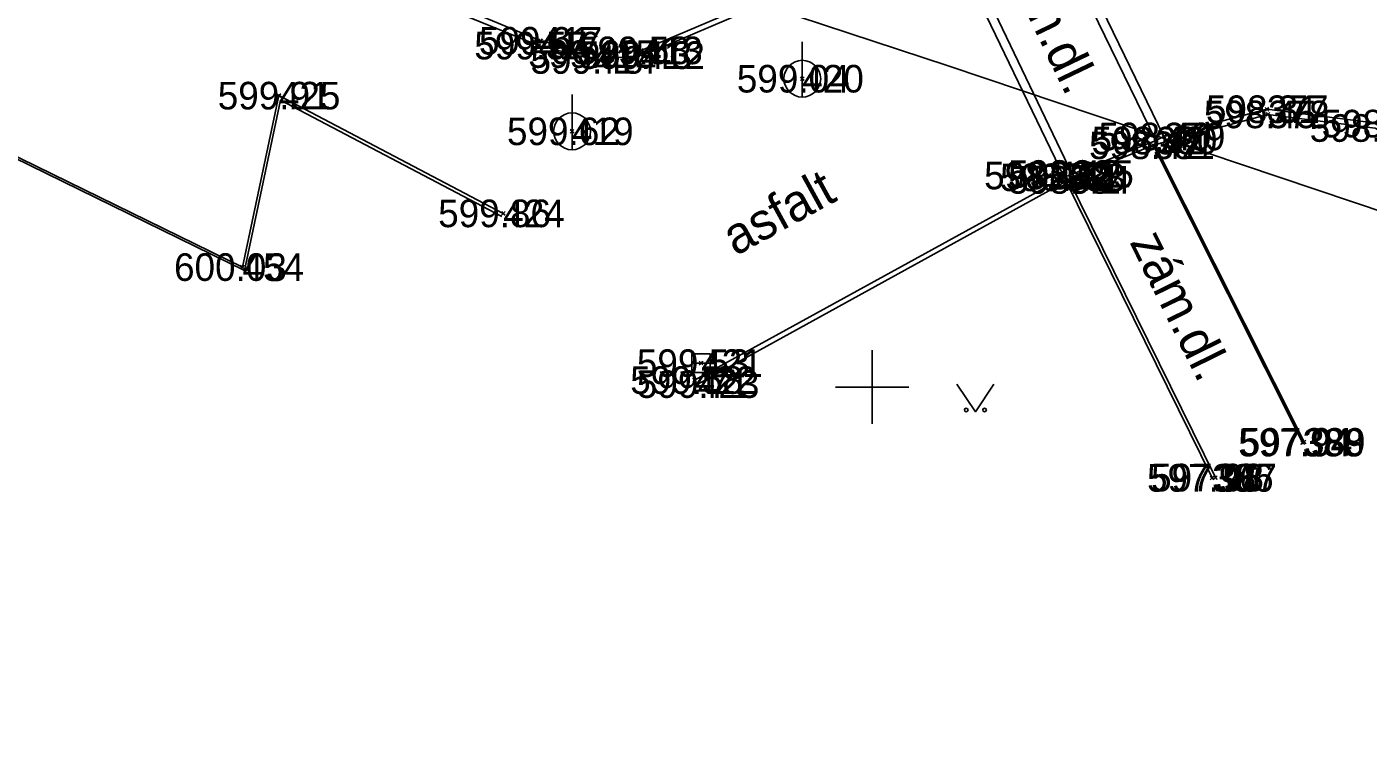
# Model space of a CAD drawing. Extents: x -844765 to -843273, y -997542 to -995529.
# Drawn here: x -843472.98 to -843436.52, y -997360.03 to -997340.21 of the extents above; entities that cross this region are included whole.
import ezdxf

# ---------------------------------------------------------------- set-up
doc = ezdxf.new("R2010")
doc.units = 0
for name, color, linetype in [('Betonový strop', 7, 'Continuous'), ('Dno', 7, 'Continuous'), ('Doplněk polohopisu', 7, 'Continuous'), ('Osa', 7, 'Continuous'), ('Rámeček', 7, 'Continuous'), ('Sítě podzemní nerozlišené', 7, 'Continuous'), ('Výška', 7, 'Continuous'), ('Číslo bodu', 7, 'Continuous'), ('Řezy', 7, 'Continuous')]:
    doc.layers.add(name, color=color, linetype=linetype)

msp = doc.modelspace()

# ---------------------------------------------------------------- linework, layer by layer
at = {"layer": 'Betonový strop'}
for p, q in [((-843445.79, -997336.09), (-843442.29, -997343.3)), ((-843442.07, -997343.19), (-843445.58, -997335.95)), ((-843444.78, -997344.3), (-843448.09, -997337.44)), ((-843447.87, -997337.31), (-843444.56, -997344.21)), ((-843480.094, -997340.463), (-843467.068, -997346.83)), ((-843467.068, -997346.83), (-843466.086, -997342.206)), ((-843466.086, -997342.206), (-843460.071, -997345.362)), ((-843442.36, -997343.43), (-843438.3, -997351.51)), ((-843438.26, -997351.49), (-843442.316, -997343.418)), ((-843440.76, -997352.47), (-843444.725, -997344.411)), ((-843444.65, -997344.37), (-843440.67, -997352.46))]:
    msp.add_line(p, q, dxfattribs=at)
for points in [[(-843501.07, -997317.57), (-843499.64, -997327.07), (-843496.59, -997332.27), (-843480.07, -997340.41), (-843467.12, -997346.74), (-843466.13, -997342.08), (-843460.03, -997345.28)], [(-843491.7, -997319.35), (-843489.38, -997320.51), (-843475.23, -997327.6), (-843461.31, -997334.6), (-843464.26, -997338.52), (-843462.78, -997339.2), (-843461.28, -997339.82), (-843459.07, -997340.72), (-843457.54, -997341.11), (-843456.22, -997340.98), (-843451.64, -997339.02), (-843448.09, -997337.44), (-843447.87, -997337.31), (-843445.79, -997336.09), (-843445.58, -997335.95), (-843444.36, -997335), (-843442.97, -997333.39)], [(-843491.62, -997319.23), (-843489.19, -997320.42), (-843475.16, -997327.46), (-843461.11, -997334.55), (-843464.02, -997338.47), (-843462.72, -997339.09), (-843461.11, -997339.72), (-843459.01, -997340.59), (-843457.55, -997340.95), (-843456.28, -997340.85), (-843451.67, -997338.89), (-843448.06, -997337.28), (-843445.91, -997336.02), (-843444.44, -997334.87), (-843443.07, -997333.35)], [(-843454.83, -997349.81), (-843444.78, -997344.3), (-843444.56, -997344.21), (-843442.29, -997343.3), (-843442.07, -997343.19), (-843439.27, -997342.45), (-843436.23, -997342.84), (-843433.63, -997344.32), (-843431.17, -997345.96), (-843428.46, -997347.27), (-843425.8, -997348.71), (-843422.57, -997351.03), (-843420.81, -997353.55), (-843419.57, -997356.31), (-843419.54, -997356.54), (-843418.65, -997358.89), (-843418.55, -997359.09)], [(-843418.66, -997359.23), (-843419.77, -997356.27), (-843420.94, -997353.64), (-843422.65, -997351.14), (-843425.89, -997348.86), (-843428.5, -997347.39), (-843431.22, -997346.08), (-843433.73, -997344.44), (-843436.33, -997342.96), (-843439.24, -997342.59), (-843442.36, -997343.43), (-843444.65, -997344.37), (-843454.74, -997349.92)]]:
    msp.add_lwpolyline(points, dxfattribs=at)
at = {"layer": 'Dno'}
msp.add_lwpolyline([(-843447.694, -997349.923), (-843447.194, -997350.673), (-843446.694, -997349.923)], dxfattribs=at)
for centre in [(-843447.444, -997350.623), (-843446.944, -997350.623)]:
    msp.add_circle(centre, 0.05, dxfattribs=at)
at = {"layer": 'Doplněk polohopisu'}
for p, q in [((-843451.9, -997342.12), (-843451.9, -997340.62)), ((-843458.16, -997343.55), (-843458.16, -997342.05)), ((-843445.44, -997344.25), (-843444.94, -997344.25)), ((-843454.9, -997349.35), (-843454.4, -997349.35))]:
    msp.add_line(p, q, dxfattribs=at)
for points in [[(-843445.44, -997344.5), (-843444.94, -997344.5), (-843444.94, -997344), (-843445.44, -997344)], [(-843454.9, -997349.6), (-843454.4, -997349.6), (-843454.4, -997349.1), (-843454.9, -997349.1)]]:
    msp.add_lwpolyline(points, close=True, dxfattribs=at)
for centre in [(-843451.9, -997341.62), (-843458.16, -997343.05)]:
    msp.add_circle(centre, 0.5, dxfattribs=at)
at = {"layer": 'Osa'}
msp.add_lwpolyline([(-843361.41, -997525.395), (-843362.635, -997520.015), (-843367.895, -997475.79), (-843371.92, -997453.18), (-843393.72, -997362.81), (-843394.265, -997361.8), (-843395.735, -997360.23), (-843405.12, -997356.145), (-843414.51, -997352.845), (-843426.28, -997348.668), (-843434.95, -997345.635), (-843447.93, -997341.273), (-843467.555, -997334.81), (-843481.31, -997330.35), (-843488.74, -997327.355), (-843502.42, -997320.345)], dxfattribs=at)
at = {"layer": 'Rámeček'}
for p, q in [((-843450, -997349), (-843450, -997351)), ((-843449, -997350), (-843451, -997350))]:
    msp.add_line(p, q, dxfattribs=at)
at = {"layer": 'Sítě podzemní nerozlišené'}
for p, q in [((-843459.01, -997340.59), (-843459.06, -997340.54)), ((-843459.01, -997340.59), (-843458.96, -997340.54)), ((-843459.07, -997340.72), (-843459.12, -997340.67)), ((-843459.07, -997340.72), (-843459.12, -997340.77)), ((-843459.07, -997340.72), (-843459.02, -997340.67)), ((-843459.07, -997340.72), (-843459.02, -997340.77)), ((-843459.01, -997340.59), (-843459.06, -997340.64)), ((-843459.01, -997340.59), (-843458.96, -997340.64)), ((-843457.55, -997340.95), (-843457.6, -997340.9)), ((-843457.55, -997340.95), (-843457.5, -997340.9)), ((-843456.28, -997340.85), (-843456.33, -997340.8)), ((-843456.28, -997340.85), (-843456.33, -997340.9)), ((-843456.28, -997340.85), (-843456.23, -997340.8)), ((-843456.28, -997340.85), (-843456.23, -997340.9)), ((-843456.22, -997340.98), (-843456.27, -997340.93)), ((-843456.22, -997340.98), (-843456.17, -997340.93)), ((-843457.55, -997340.95), (-843457.6, -997341)), ((-843457.54, -997341.11), (-843457.59, -997341.06)), ((-843457.54, -997341.11), (-843457.59, -997341.16)), ((-843457.55, -997340.95), (-843457.5, -997341)), ((-843457.54, -997341.11), (-843457.49, -997341.06)), ((-843457.54, -997341.11), (-843457.49, -997341.16)), ((-843456.22, -997340.98), (-843456.27, -997341.03)), ((-843456.22, -997340.98), (-843456.17, -997341.03)), ((-843451.9, -997341.62), (-843451.95, -997341.57)), ((-843451.9, -997341.62), (-843451.95, -997341.67)), ((-843451.9, -997341.62), (-843451.85, -997341.57)), ((-843451.9, -997341.62), (-843451.85, -997341.67)), ((-843466.13, -997342.08), (-843466.18, -997342.03)), ((-843466.13, -997342.08), (-843466.08, -997342.03)), ((-843466.13, -997342.08), (-843466.18, -997342.13)), ((-843466.13, -997342.08), (-843466.08, -997342.13)), ((-843439.27, -997342.45), (-843439.32, -997342.4)), ((-843439.27, -997342.45), (-843439.32, -997342.5)), ((-843439.24, -997342.59), (-843439.29, -997342.54)), ((-843439.24, -997342.59), (-843439.29, -997342.64)), ((-843439.27, -997342.45), (-843439.22, -997342.4)), ((-843439.27, -997342.45), (-843439.22, -997342.5)), ((-843439.24, -997342.59), (-843439.19, -997342.54)), ((-843439.24, -997342.59), (-843439.19, -997342.64)), ((-843458.16, -997343.05), (-843458.21, -997343)), ((-843458.16, -997343.05), (-843458.21, -997343.1)), ((-843458.16, -997343.05), (-843458.11, -997343)), ((-843458.16, -997343.05), (-843458.11, -997343.1)), ((-843442.36, -997343.43), (-843442.41, -997343.38)), ((-843442.36, -997343.43), (-843442.41, -997343.48)), ((-843442.36, -997343.43), (-843442.31, -997343.38)), ((-843442.36, -997343.43), (-843442.31, -997343.48)), ((-843442.29, -997343.3), (-843442.34, -997343.25)), ((-843442.29, -997343.3), (-843442.34, -997343.35)), ((-843442.29, -997343.3), (-843442.24, -997343.25)), ((-843442.29, -997343.3), (-843442.24, -997343.35)), ((-843442.07, -997343.19), (-843442.12, -997343.14)), ((-843442.07, -997343.19), (-843442.12, -997343.24)), ((-843442.07, -997343.19), (-843442.02, -997343.14)), ((-843442.07, -997343.19), (-843442.02, -997343.24)), ((-843445.19, -997344.25), (-843445.24, -997344.2)), ((-843445.19, -997344.25), (-843445.14, -997344.2)), ((-843444.56, -997344.21), (-843444.61, -997344.16)), ((-843444.56, -997344.21), (-843444.61, -997344.26)), ((-843444.56, -997344.21), (-843444.51, -997344.16)), ((-843444.56, -997344.21), (-843444.51, -997344.26)), ((-843445.19, -997344.25), (-843445.24, -997344.3)), ((-843445.19, -997344.25), (-843445.14, -997344.3)), ((-843444.78, -997344.3), (-843444.83, -997344.25)), ((-843444.78, -997344.3), (-843444.83, -997344.35)), ((-843444.78, -997344.3), (-843444.73, -997344.25)), ((-843444.78, -997344.3), (-843444.73, -997344.35)), ((-843444.65, -997344.37), (-843444.7, -997344.32)), ((-843444.65, -997344.37), (-843444.7, -997344.42)), ((-843444.65, -997344.37), (-843444.6, -997344.32)), ((-843444.65, -997344.37), (-843444.6, -997344.42)), ((-843460.03, -997345.28), (-843460.08, -997345.23)), ((-843460.03, -997345.28), (-843460.08, -997345.33)), ((-843460.03, -997345.28), (-843459.98, -997345.23)), ((-843460.03, -997345.28), (-843459.98, -997345.33)), ((-843467.12, -997346.74), (-843467.17, -997346.69)), ((-843467.12, -997346.74), (-843467.17, -997346.79)), ((-843467.12, -997346.74), (-843467.07, -997346.69)), ((-843467.12, -997346.74), (-843467.07, -997346.79)), ((-843454.65, -997349.35), (-843454.7, -997349.3)), ((-843454.65, -997349.35), (-843454.6, -997349.3)), ((-843454.65, -997349.35), (-843454.7, -997349.4)), ((-843454.65, -997349.35), (-843454.6, -997349.4)), ((-843454.83, -997349.81), (-843454.88, -997349.76)), ((-843454.83, -997349.81), (-843454.88, -997349.86)), ((-843454.83, -997349.81), (-843454.78, -997349.76)), ((-843454.83, -997349.81), (-843454.78, -997349.86)), ((-843454.74, -997349.92), (-843454.79, -997349.87)), ((-843454.74, -997349.92), (-843454.79, -997349.97)), ((-843454.74, -997349.92), (-843454.69, -997349.87)), ((-843454.74, -997349.92), (-843454.69, -997349.97)), ((-843438.3, -997351.51), (-843438.35, -997351.46)), ((-843438.3, -997351.51), (-843438.35, -997351.56)), ((-843438.26, -997351.49), (-843438.31, -997351.44)), ((-843438.26, -997351.49), (-843438.31, -997351.54)), ((-843438.3, -997351.51), (-843438.25, -997351.46)), ((-843438.3, -997351.51), (-843438.25, -997351.56)), ((-843438.26, -997351.49), (-843438.21, -997351.44)), ((-843438.26, -997351.49), (-843438.21, -997351.54)), ((-843440.76, -997352.47), (-843440.81, -997352.42)), ((-843440.76, -997352.47), (-843440.81, -997352.52)), ((-843440.76, -997352.47), (-843440.71, -997352.42)), ((-843440.76, -997352.47), (-843440.71, -997352.52)), ((-843440.67, -997352.46), (-843440.72, -997352.41)), ((-843440.67, -997352.46), (-843440.72, -997352.51)), ((-843440.67, -997352.46), (-843440.62, -997352.41)), ((-843440.67, -997352.46), (-843440.62, -997352.51))]:
    msp.add_line(p, q, dxfattribs=at)

# ---------------------------------------------------------------- texts
at = {"layer": 'Výška'}
for s, rotation, p in [('zám.dl.', 295.6275, (-843446.574, -997338.244)), ('asfalt', 28.7341, (-843453.716, -997346.45)), ('zám.dl.', 296.1956, (-843443.012, -997346.059))]:
    msp.add_text(s, height=1, rotation=rotation, dxfattribs=at).set_placement(p)
at = {"layer": 'Číslo bodu'}
for s, p in [('416', (-843459.07, -997341.095)), ('417', (-843459.01, -997340.965)), ('415', (-843457.55, -997341.325)), ('413', (-843456.28, -997341.225)), ('414', (-843457.54, -997341.485)), ('412', (-843456.22, -997341.355)), ('420', (-843451.9, -997341.995)), ('425', (-843466.13, -997342.455)), ('377', (-843439.27, -997342.825)), ('378', (-843439.24, -997342.965)), ('419', (-843458.16, -997343.425)), ('381', (-843442.36, -997343.805)), ('380', (-843442.29, -997343.675)), ('379', (-843442.07, -997343.565)), ('385', (-843444.56, -997344.585)), ('382', (-843445.19, -997344.625)), ('383', (-843444.78, -997344.675)), ('384', (-843444.65, -997344.745)), ('424', (-843460.03, -997345.655)), ('454', (-843467.12, -997347.115)), ('421', (-843454.65, -997349.725)), ('422', (-843454.83, -997350.185)), ('423', (-843454.74, -997350.295)), ('388', (-843438.3, -997351.885)), ('389', (-843438.26, -997351.865)), ('386', (-843440.76, -997352.845)), ('387', (-843440.67, -997352.835))]:
    msp.add_text(s, height=0.75, dxfattribs=at).set_placement(p)
at = {"layer": 'Řezy'}
for s, p in [('599.61', (-843460.69, -997340.965)), ('599.57', (-843460.818, -997341.095)), ('599.60', (-843459.351, -997341.325)), ('599.58', (-843458.028, -997341.225)), ('599.48', (-843459.288, -997341.485)), ('599.43', (-843457.968, -997341.355)), ('599.04', (-843453.68, -997341.995)), ('599.91', (-843467.792, -997342.455)), ('598.45', (-843440.985, -997342.965)), ('598.31', (-843440.926, -997342.825)), ('599.62', (-843459.929, -997343.425)), ('598.30', (-843438.107, -997343.335)), ('598.16', (-843437.783, -997343.215)), ('598.42', (-843444.105, -997343.805)), ('598.42', (-843444.035, -997343.675)), ('598.40', (-843443.847, -997343.565)), ('598.42', (-843446.305, -997344.585)), ('598.46', (-843446.956, -997344.625)), ('598.42', (-843446.525, -997344.675)), ('598.41', (-843446.306, -997344.745)), ('599.86', (-843461.799, -997345.655)), ('600.03', (-843468.98, -997347.115)), ('599.53', (-843456.398, -997349.725)), ('599.58', (-843456.578, -997350.185)), ('599.71', (-843456.399, -997350.295)), ('597.94', (-843440.048, -997351.885)), ('597.94', (-843440.008, -997351.865)), ('597.96', (-843442.529, -997352.845)), ('597.98', (-843442.418, -997352.835))]:
    msp.add_text(s, height=0.75, dxfattribs=at).set_placement(p)

doc.saveas('drawing.dxf')
